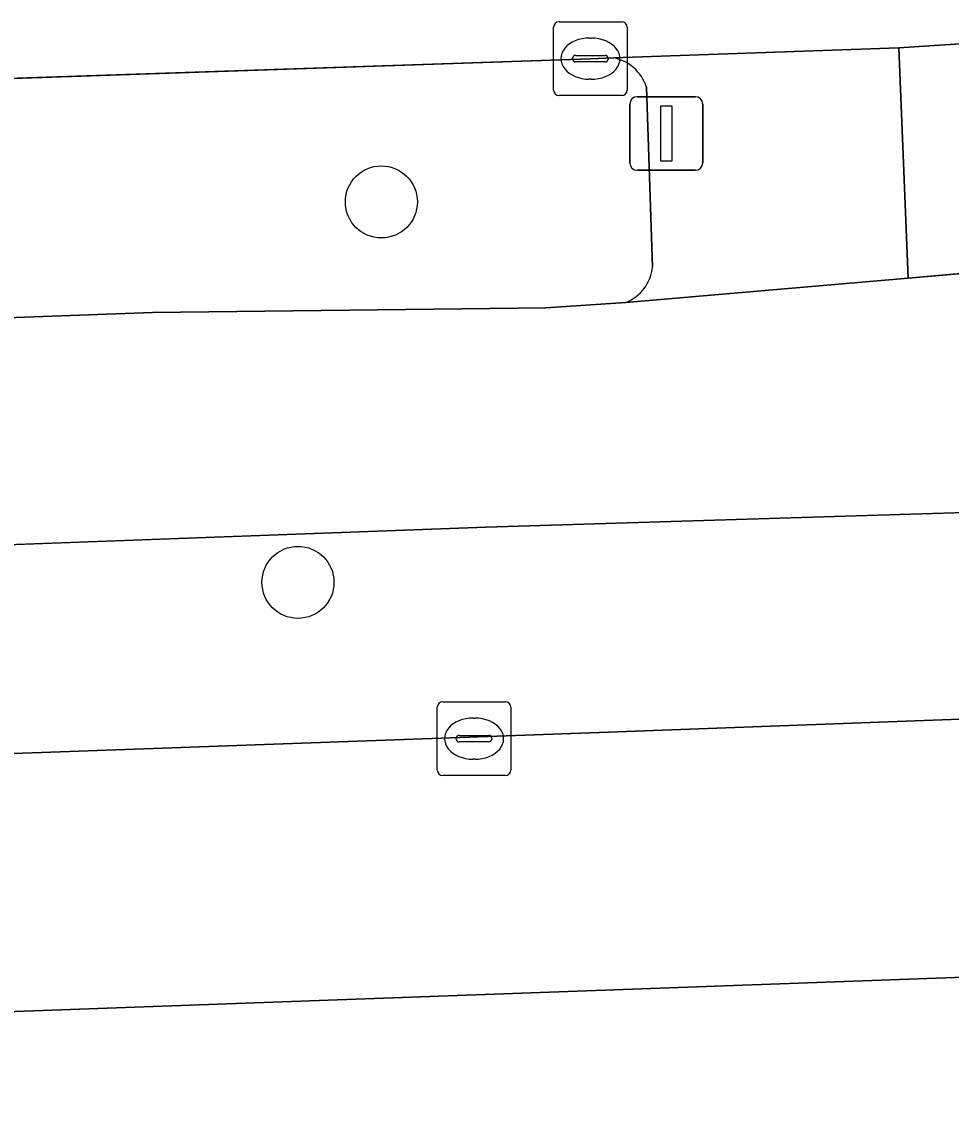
# Model space of a CAD drawing. Extents: x 161084 to 161928, y 385354 to 386522.
# Drawn here: x 161316.45 to 161329.07, y 386458.7 to 386473.52 of the extents above; entities that cross this region are included whole.
import ezdxf

# ---------------------------------------------------------------- set-up
doc = ezdxf.new("R2010")
doc.units = 0
for name, color, linetype in [('IMGEO_Berm_groen', 7, 'Continuous'), ('IMGEO_Boom', 7, 'Continuous'), ('IMGEO_Fietspad_gesloten', 7, 'Continuous'), ('IMGEO_Kolk', 7, 'Continuous'), ('IMGEO_OVBaan_gesloten', 7, 'Continuous'), ('IMGEO_Rijbaan_lokaal_open', 7, 'Continuous'), ('IMGEO_Verkeersregelinstallatiepaal', 7, 'Continuous'), ('IMGEO_Voetpad_open', 7, 'Continuous')]:
    doc.layers.add(name, color=color, linetype=linetype)

msp = doc.modelspace()

# ---------------------------------------------------------------- linework, layer by layer
at = {"layer": 'IMGEO_Berm_groen'}
for points in [[(161324.488, 386473.029), (161324.174, 386473.019), (161308.878, 386472.496), (161294.413, 386471.969), (161278.948, 386471.456), (161264.494, 386470.965), (161249.014, 386470.423), (161234.54, 386469.929), (161219.072, 386469.405), (161204.61, 386468.919), (161189.602, 386468.4), (161168.592, 386467.689), (161159.524, 386467.368), (161153.509, 386467.159), (161145.56, 386466.922), (161141.753, 386466.809), (161140.444, 386466.789)], [(161325.016, 386470.19), (161324.935, 386472.634)], [(161318.227, 386469.57), (161323.568, 386469.636), (161324.656, 386469.71)], [(161117.118, 386461.128), (161118.237, 386461.225), (161123.802, 386461.992), (161134.063, 386462.983), (161152.508, 386463.647), (161176.804, 386464.387), (161190.3, 386464.782), (161209.299, 386465.541), (161259.107, 386467.409), (161318.227, 386469.57)]]:
    msp.add_lwpolyline(points, dxfattribs=at)
for centre, radius, start, end in [((161324.376, 386472.452), 0.588, 18.0533, 79.0147), ((161324.44, 386470.247), 0.579, 291.9426, 354.3176)]:
    msp.add_arc(centre, radius, start, end, dxfattribs=at)
at = {"layer": 'IMGEO_Boom'}
for centre in [(161321.335, 386471.074), (161320.203, 386465.907)]:
    msp.add_circle(centre, 0.489, dxfattribs=at)
at = {"layer": 'IMGEO_Fietspad_gesloten'}
for points in [[(161332.114, 386473.411), (161328.362, 386473.166), (161328.488, 386470.039), (161333.061, 386470.431)], [(161356.064, 386471.197), (161349.771, 386471.004), (161348.366, 386470.951), (161340.709, 386470.708), (161337.397, 386470.554), (161333.061, 386470.431), (161328.488, 386470.039), (161324.656, 386469.71), (161323.568, 386469.636), (161318.227, 386469.57), (161259.107, 386467.409), (161209.299, 386465.541), (161190.3, 386464.782), (161176.804, 386464.387), (161152.508, 386463.647), (161134.063, 386462.983), (161123.802, 386461.992), (161118.237, 386461.225), (161117.118, 386461.128)], [(161133.048, 386459.715), (161134.497, 386459.803), (161152.195, 386460.489), (161294.6, 386465.615), (161295.411, 386465.645), (161322.752, 386466.655), (161341.262, 386467.223), (161348.14, 386467.407), (161350.229, 386467.481), (161356.184, 386467.639), (161356.064, 386471.197)]]:
    msp.add_lwpolyline(points, dxfattribs=at)
at = {"layer": 'IMGEO_Kolk'}
for p, q in [((161323.748, 386473.519), (161324.6, 386473.519)), ((161323.673, 386472.593), (161323.673, 386473.445)), ((161324.674, 386473.445), (161324.674, 386472.593)), ((161324.161, 386473.299), (161324.186, 386473.299)), ((161323.975, 386473.062), (161324.373, 386473.062)), ((161323.932, 386473.013), (161323.932, 386473.025)), ((161324.37, 386472.976), (161323.972, 386472.976)), ((161324.416, 386473.025), (161324.416, 386473.013)), ((161324.184, 386472.739), (161324.159, 386472.739)), ((161324.6, 386472.519), (161323.748, 386472.519)), ((161322.093, 386463.359), (161322.093, 386464.211)), ((161322.168, 386464.285), (161323.02, 386464.285)), ((161323.094, 386464.211), (161323.094, 386463.359)), ((161322.581, 386464.065), (161322.606, 386464.065)), ((161322.352, 386463.779), (161322.352, 386463.791)), ((161322.79, 386463.742), (161322.392, 386463.742)), ((161322.395, 386463.828), (161322.793, 386463.828)), ((161322.836, 386463.791), (161322.836, 386463.779)), ((161322.604, 386463.505), (161322.579, 386463.505)), ((161323.02, 386463.285), (161322.168, 386463.285))]:
    msp.add_line(p, q, dxfattribs=at)
for points in [[(161323.748, 386473.519), (161324.6, 386473.519)], [(161323.673, 386472.593), (161323.673, 386473.445)], [(161324.674, 386473.445), (161324.674, 386472.593)], [(161324.6, 386472.519), (161323.748, 386472.519)], [(161322.093, 386463.359), (161322.093, 386464.211)], [(161322.168, 386464.285), (161323.02, 386464.285)], [(161323.094, 386464.211), (161323.094, 386463.359)], [(161323.02, 386463.285), (161322.168, 386463.285)]]:
    msp.add_lwpolyline(points, dxfattribs=at)
for centre, radius, start, end in [((161323.75, 386473.443), 0.0765, 91.552, 178.448), ((161323.75, 386473.443), 0.0765, 91.552, 178.448), ((161324.598, 386473.443), 0.0765, 1.552, 88.448), ((161324.598, 386473.443), 0.0765, 1.552, 88.448), ((161323.972, 386473.022), 0.0403, 85.8775, 175.7526), ((161324.377, 386473.024), 0.0386, 1.7309, 96.639), ((161323.969, 386473.012), 0.0366, 178.938, 274.7102), ((161324.373, 386473.019), 0.043, 264.8664, 352.4533), ((161323.75, 386472.595), 0.0765, 181.552, 268.448), ((161323.75, 386472.595), 0.0765, 181.552, 268.448), ((161324.598, 386472.595), 0.0765, 271.552, 358.448), ((161324.598, 386472.595), 0.0765, 271.552, 358.448), ((161322.17, 386464.209), 0.0765, 91.552, 178.448), ((161322.17, 386464.209), 0.0765, 91.552, 178.448), ((161323.018, 386464.209), 0.0765, 1.552, 88.448), ((161323.018, 386464.209), 0.0765, 1.552, 88.448), ((161322.392, 386463.788), 0.0403, 85.8775, 175.7526), ((161322.389, 386463.778), 0.0366, 178.938, 274.7102), ((161322.793, 386463.785), 0.043, 264.8664, 352.4533), ((161322.797, 386463.79), 0.0386, 1.7309, 96.639), ((161322.17, 386463.361), 0.0765, 181.552, 268.448), ((161322.17, 386463.361), 0.0765, 181.552, 268.448), ((161323.018, 386463.361), 0.0765, 271.552, 358.448), ((161323.018, 386463.361), 0.0765, 271.552, 358.448)]:
    msp.add_arc(centre, radius, start, end, dxfattribs=at)
for centre, major_axis, ratio, start_param, end_param in [((161324.16, 386473.019), (-0.387, 0.002), 0.722429, 4.712389, 7.853982), ((161324.185, 386473.019), (-0.39, 0.002), 0.717154, 1.570796, 4.712389), ((161322.58, 386463.785), (-0.387, 0.002), 0.722429, 4.712389, 7.853982), ((161322.605, 386463.785), (-0.39, 0.002), 0.717154, 1.570796, 4.712389)]:
    msp.add_ellipse(centre, major_axis=major_axis, ratio=ratio, start_param=start_param, end_param=end_param, dxfattribs=at)
at = {"layer": 'IMGEO_OVBaan_gesloten'}
msp.add_lwpolyline([(161204.61, 386468.919), (161219.072, 386469.405), (161234.54, 386469.929), (161249.014, 386470.423), (161264.494, 386470.965), (161278.948, 386471.456), (161294.413, 386471.969), (161308.878, 386472.496), (161324.174, 386473.019), (161324.488, 386473.029), (161328.362, 386473.166), (161332.114, 386473.411)], dxfattribs=at)
at = {"layer": 'IMGEO_Rijbaan_lokaal_open'}
msp.add_lwpolyline([(161331.89, 386464.15), (161324.42, 386463.871), (161295.516, 386462.834), (161295.633, 386459.33), (161296.212, 386459.351), (161331.999, 386460.646), (161341.789, 386451.505), (161341.51, 386458.874), (161339.323, 386460.912)], dxfattribs=at)
at = {"layer": 'IMGEO_Verkeersregelinstallatiepaal'}
for p, q in [((161324.809, 386472.503), (161325.599, 386472.503)), ((161325.599, 386472.503), (161324.809, 386472.503)), ((161324.709, 386471.603), (161324.709, 386472.403)), ((161324.709, 386472.403), (161324.709, 386471.603)), ((161325.699, 386472.403), (161325.699, 386471.603)), ((161325.699, 386471.603), (161325.699, 386472.403)), ((161325.599, 386471.503), (161324.809, 386471.503)), ((161324.809, 386471.503), (161325.599, 386471.503))]:
    msp.add_line(p, q, dxfattribs=at)
msp.add_lwpolyline([(161325.129, 386472.378), (161325.279, 386472.378), (161325.279, 386471.628), (161325.129, 386471.628), (161325.129, 386472.378)], dxfattribs=at)
for centre, start, end in [((161324.809, 386472.403), 90, 180), ((161324.809, 386472.403), 90, 180), ((161325.599, 386472.403), 0, 90), ((161325.599, 386472.403), 360, 90), ((161324.809, 386471.603), 180, 270), ((161324.809, 386471.603), 180, 270), ((161325.599, 386471.603), 270, 0), ((161325.599, 386471.603), 270, 0)]:
    msp.add_arc(centre, 0.1, start, end, dxfattribs=at)
at = {"layer": 'IMGEO_Voetpad_open'}
for points in [[(161328.362, 386473.166), (161324.488, 386473.029)], [(161324.656, 386469.71), (161328.488, 386470.039), (161328.362, 386473.166)], [(161324.935, 386472.634), (161325.016, 386470.19)], [(161356.184, 386467.639), (161350.229, 386467.481), (161348.14, 386467.407), (161341.262, 386467.223), (161322.752, 386466.655), (161295.411, 386465.645), (161295.516, 386462.834), (161324.42, 386463.871), (161331.89, 386464.15)], [(161341.789, 386451.505), (161331.999, 386460.646), (161296.212, 386459.351), (161296.253, 386458.738), (161296.519, 386458.737), (161296.637, 386457.223), (161292.841, 386453.448), (161292.912, 386453.378), (161300.109, 386453.638)]]:
    msp.add_lwpolyline(points, dxfattribs=at)
for centre, radius, start, end in [((161324.376, 386472.452), 0.588, 18.0533, 79.0147), ((161324.44, 386470.247), 0.579, 291.9426, 354.3176)]:
    msp.add_arc(centre, radius, start, end, dxfattribs=at)

doc.saveas('drawing.dxf')
